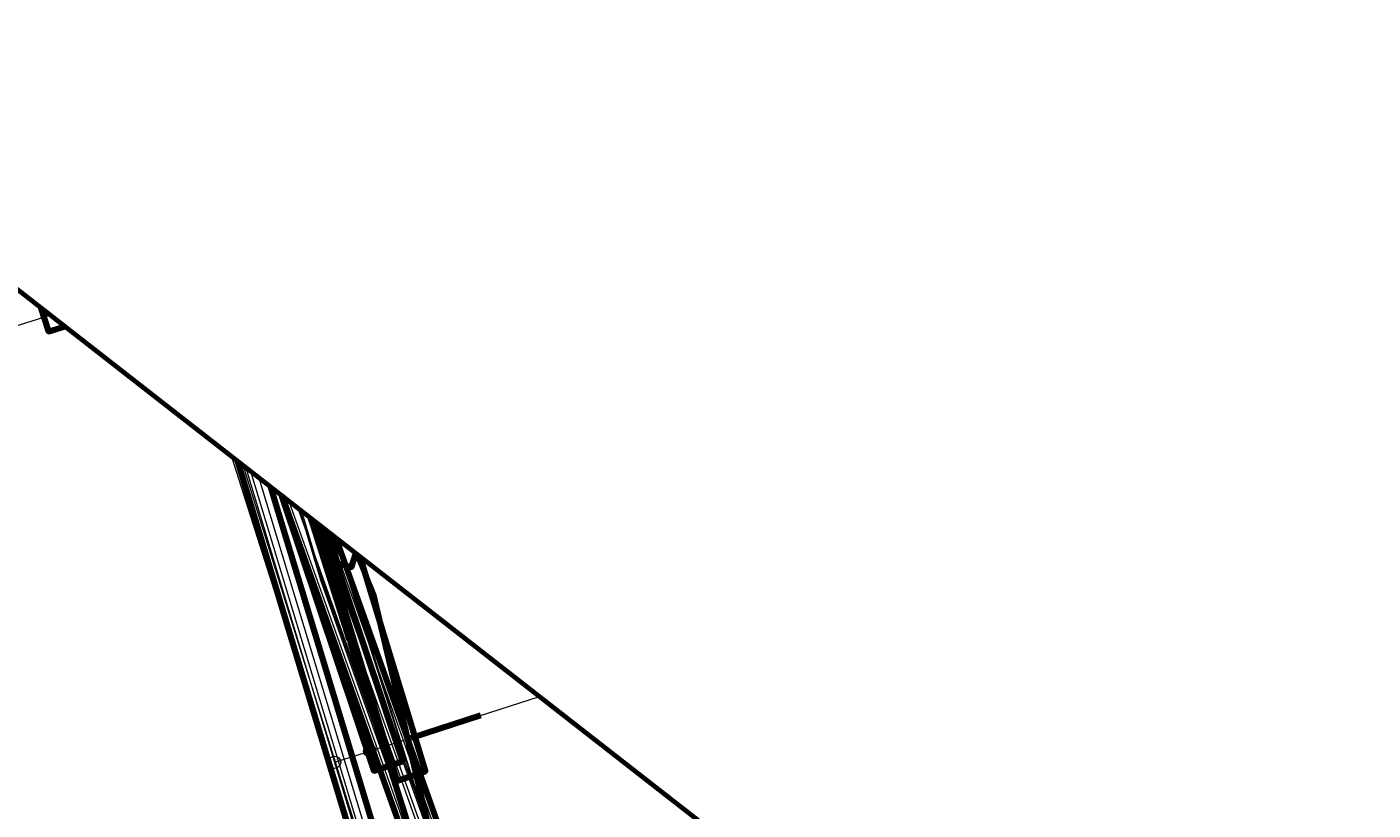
# Model space of a CAD drawing. Extents: x 152558 to 154479, y 462974 to 463683.
# Tile 637 of 638: x 154268 to 154312, y 463594 to 463619. Entities that reach past the tile are written whole.
import ezdxf
from ezdxf.enums import TextEntityAlignment as Align
from ezdxf.lldxf.tags import DXFTag

# ---------------------------------------------------------------- set-up
doc = ezdxf.new("R2010")
doc.units = 0
doc.header["$LTSCALE"] = 0.2
doc.layers.get('0').update_dxf_attribs({"linetype": 'CONTINUOUS'})
for name, color, linetype, lineweight in [('B-RO-KL-DATA_DUCT_ZIGGO BV-G', 90, 'CONTINUOUS', 100), ('B-RO-KL-DATA_EUROFIBER NEDERLAND BV-G', 90, 'KL-DATA-N', 18), ('B-RO-KL-DATA_HULPSTUK_KPN BV-S', 90, 'CONTINUOUS', 25), ('B-RO-KL-DATA_KABELBED_KPN BV-G', 90, 'CONTINUOUS', 100), ('B-RO-KL-DATA_KABELBED_ZIGGO BV-G', 90, 'CONTINUOUS', 100), ('B-RO-KL-DATA_STEDIN NETBEHEER BV-G', 90, 'KL-DATA-N', 18), ('B-RO-KL-ET_HS_50 KV_STEDIN NETBEHEER BV-G', 10, 'KL-HS-N', 18), ('B-RO-KL-ET_HS_MANTELBUIS_PE_125_STEDIN NETBEHEER BV-G', 10, 'CONTINUOUS', 100), ('B-RO-KL-ET_HS_MANTELBUIS_PE_200_STEDIN NETBEHEER BV-G', 10, 'CONTINUOUS', 100), ('B-RO-KL-ET_HS_MANTELBUIS_PVC_125_STEDIN NETBEHEER BV-G', 10, 'CONTINUOUS', 100), ('B-RO-KL-ET_LS_400 V_STEDIN NETBEHEER BV-G', 190, 'KL-LS-N', 18), ('B-RO-KL-ET_LS_MANTELBUIS_PE_125_STEDIN NETBEHEER BV-G', 190, 'CONTINUOUS', 100), ('B-RO-KL-ET_LS_MANTELBUIS_PE_200_STEDIN NETBEHEER BV-G', 190, 'CONTINUOUS', 100), ('B-RO-KL-ET_LS_MANTELBUIS_PVC_125_STEDIN NETBEHEER BV-G', 190, 'CONTINUOUS', 100), ('B-RO-KL-ET_MS_10 KV_STEDIN NETBEHEER BV-G', 130, 'KL-MS-N', 18), ('B-RO-KL-ET_MS_MANTELBUIS_PE_125_STEDIN NETBEHEER BV-G', 130, 'CONTINUOUS', 100), ('B-RO-KL-ET_MS_MANTELBUIS_PE_200_STEDIN NETBEHEER BV-G', 130, 'CONTINUOUS', 100), ('B-RO-KL-ET_MS_MANTELBUIS_PVC_125_STEDIN NETBEHEER BV-G', 130, 'CONTINUOUS', 100), ('B-RO-KL-GAS_LD_HULPSTUK_STEDIN NETBEHEER BV-S', 50, 'CONTINUOUS', 25), ('B-RO-KL-GAS_LD_MANTELBUIS_STEDIN NETBEHEER BV-G', 50, 'CONTINUOUS', 100), ('B-RO-KL-GAS_LD_PVC_110_0.1 BAR_STEDIN NETBEHEER BV-G', 50, 'KL-GAS-LD-N', 18), ('B-RO-KL-GAS_LD_PVC_63_0.1 BAR_STEDIN NETBEHEER BV-G', 50, 'KL-GAS-LD-N', 18), ('B-RO-KL-WATER_160_VITENS-G', 170, 'KL-WATER-N', 18), ('B-RO-OG-INFO_ORIENTATIEPOLYGOON-GV', 7, 'CONTINUOUS', 70), ('B-RO-OG-INFO_STEDIN NETBEHEER BV-G', 7, 'CONTINUOUS', 18)]:
    doc.layers.add(name, color=color, linetype=linetype, lineweight=lineweight)
doc.styles.add('NLCS-ISO', font='NLCS-ISO.ttf')
tags = doc.linetypes.add('KL-DATA-N', pattern='A,4,-1,[101,NLCS.SHX,S=0.5,R=0,X=0,Y=0],-1,4,-1,["D",Standard,S=1,R=0,X=-0.25,Y=-0.5],-1.5', length=12.5).pattern_tags.tags
tags[18] = DXFTag(74, 10)
tags = doc.linetypes.add('KL-GAS-LD-N', pattern='A,4,-1,[69,NLCS.SHX,S=0.5,R=0,X=0,Y=0],-1,4,-1,["L",Standard,S=1,R=0,X=0.25,Y=-0.5],-2', length=13).pattern_tags.tags
tags[18] = DXFTag(74, 10)
tags = doc.linetypes.add('KL-HS-N', pattern='A,4,-1,[103,NLCS.SHX,S=0.75,R=0,X=0,Y=0],-1,4,-1,["H",Standard,S=1,R=0,X=0,Y=-0.5],-2', length=13).pattern_tags.tags
tags[18] = DXFTag(74, 10)
tags = doc.linetypes.add('KL-LS-N', pattern='A,4,-1,[103,NLCS.SHX,S=0.75,R=0,X=0,Y=0],-1,4,-1,["L",Standard,S=1,R=0,X=0,Y=-0.5],-2', length=13).pattern_tags.tags
tags[18] = DXFTag(74, 10)
tags = doc.linetypes.add('KL-MS-N', pattern='A,4,-1,[103,NLCS.SHX,S=0.75,R=0,X=0,Y=0],-1,4,-1,["M",Standard,S=1,R=0,X=0,Y=-0.5],-2', length=13).pattern_tags.tags
tags[18] = DXFTag(74, 10)
doc.linetypes.add('KL-WATER-N', pattern='A,7,-0.5,[168,NLCS.SHX,S=0.75,R=0,X=0.75,Y=0],-2', length=9.5)

# ---------------------------------------------------------------- blocks, each defined once
blk = doc.blocks.new('SKL-WTB_HULP_AFSLUITER-SO')
at = {"color": 0, "linetype": 'ByBlock', "lineweight": 18}
blk.add_lwpolyline([(0, 0.8), (0, -0.8)], dxfattribs=at)
blk.add_circle((0, 0), 1, dxfattribs=at)
at = {"color": 0, "linetype": 'ByBlock', "lineweight": 18, "style": 'NLCS-ISO', "flags": 1}
for tag, p in [('TYPE', (1.5, 0)), ('OMSCHRIJVING', (1.5, -3)), ('LABEL', (1.5, -1.5))]:
    blk.add_attdef(tag, p, '', height=1, dxfattribs=at)
blk = doc.blocks.new('SKL-WTB_HULP_T STUK-SO')
at = {"color": 0, "linetype": 'ByBlock', "lineweight": 18}
blk.add_circle((0, 0), 1, dxfattribs=at)
at = {"color": 0, "linetype": 'ByBlock', "lineweight": -2, "style": 'NLCS-ISO'}
blk.add_text('T', height=1, dxfattribs=at).set_placement((0, 0), align=Align.MIDDLE_CENTER)
at = {"color": 0, "linetype": 'ByBlock', "lineweight": 18, "style": 'NLCS-ISO', "flags": 1}
for tag, p in [('TYPE', (1.5, 0)), ('OMSCHRIJVING', (1.5, -3)), ('LABEL', (1.5, -1.5))]:
    blk.add_attdef(tag, p, '', height=1, dxfattribs=at)
blk = doc.blocks.new('SKL-WTB_HULP_OVERIG-SO')
at = {"color": 0, "linetype": 'ByBlock', "lineweight": 18}
for points in [[(-0.14, 0.14), (0.14, -0.14)], [(0.14, 0.14), (-0.14, -0.14)]]:
    blk.add_lwpolyline(points, dxfattribs=at)
at = {"color": 0, "linetype": 'ByBlock', "lineweight": 18, "style": 'NLCS-ISO', "flags": 1}
for tag, p in [('TYPE', (1.5, 0)), ('OMSCHRIJVING', (1.5, -3)), ('LABEL', (1.5, -1.5))]:
    blk.add_attdef(tag, p, '', height=1, dxfattribs=at)

msp = doc.modelspace()

# ---------------------------------------------------------------- linework, layer by layer
at = {"layer": 'B-RO-KL-DATA_DUCT_ZIGGO BV-G', "flags": 128}
msp.add_lwpolyline([(154278.938, 463601.932), (154279.469, 463600.623), (154282.387, 463588.325), (154283.308, 463585.544), (154283.53, 463584.889)], dxfattribs=at)
at = {"layer": 'B-RO-KL-DATA_EUROFIBER NEDERLAND BV-G', "flags": 128}
for points in [[(154278.339, 463602.399), (154279.176, 463599.516), (154281.875, 463590.885), (154283.419, 463588.804)], [(154278.345, 463602.394), (154279.18, 463599.52), (154281.88, 463590.89), (154283.42, 463588.81), (154289.99, 463570.64), (154314.63, 463556.46), (154336.1, 463544.1), (154336.97, 463543.6), (154341.8, 463541.18), (154357.85, 463534.74), (154361.43, 463533.04), (154363.5, 463531.68), (154369.02, 463527.59), (154369.74, 463527.48), (154370.47, 463527.37)], [(154278.368, 463602.377), (154279.2, 463599.5), (154281.9, 463590.9), (154283.4, 463588.8), (154290, 463570.6), (154314.6, 463556.5), (154336.1, 463544.1), (154337, 463543.6), (154341.8, 463541.2), (154357.8, 463534.7), (154361.4, 463533), (154363.5, 463531.7), (154369, 463527.6), (154369.7, 463527.5), (154370.5, 463527.4)]]:
    msp.add_lwpolyline(points, dxfattribs=at)
at = {"layer": 'B-RO-KL-DATA_KABELBED_KPN BV-G', "flags": 128}
for points in [[(154277.423, 463603.114), (154278.683, 463599.138), (154278.71, 463599.054)], [(154277.577, 463602.994), (154278.683, 463599.138), (154278.708, 463599.053)], [(154278.062, 463602.616), (154278.279, 463601.65), (154278.758, 463601.509), (154278.902, 463601.96)], [(154278.71, 463599.054), (154281.969, 463588.769)]]:
    msp.add_lwpolyline(points, dxfattribs=at)
at = {"layer": 'B-RO-KL-DATA_KABELBED_ZIGGO BV-G', "flags": 128}
msp.add_lwpolyline([(154278.938, 463601.932), (154279.469, 463600.623), (154282.387, 463588.325), (154283.308, 463585.544)], dxfattribs=at)
at = {"layer": 'B-RO-KL-DATA_STEDIN NETBEHEER BV-G', "flags": 128}
for points in [[(154275.208, 463604.842), (154278.613, 463593.854), (154295.268, 463541.428), (154301.751, 463524.933), (154304.199, 463520.152), (154306.001, 463517.204), (154307.289, 463514.814), (154309.336, 463512.823), (154322.361, 463501.415), (154322.946, 463500.992), (154326.319, 463500.004), (154331.548, 463494.543), (154339.94, 463485.621), (154344.549, 463481.969), (154349.362, 463478.125), (154348.81, 463477.138), (154348.372, 463476.612), (154342.235, 463469.971), (154337.245, 463464.013), (154337.09, 463463.513), (154337.337, 463463.051), (154337.903, 463462.587), (154338.025, 463461.314), (154350.801, 463450.546), (154352.003, 463449.387)], [(154277.051, 463603.404), (154277.739, 463601.092), (154283.557, 463584.763), (154286.844, 463574.231), (154295.815, 463568.223)], [(154277.119, 463603.351), (154277.787, 463601.106), (154283.604, 463584.777), (154284.946, 463580.585), (154284.963, 463580.549), (154285.056, 463580.469), (154285.111, 463580.39), (154286.697, 463575.224), (154286.638, 463575.074)], [(154376.131, 463459.288), (154376.674, 463459.977), (154378.973, 463463.085), (154379.35, 463463.76), (154379.419, 463464.684), (154378.758, 463465.333), (154376.015, 463466.307), (154358.435, 463480.291), (154330.138, 463505.559), (154324.16, 463512.208), (154319.281, 463518.121), (154314.798, 463523.876), (154310.038, 463530.531), (154306.276, 463536.203), (154301.531, 463543.836), (154299.423, 463547.636), (154297.624, 463551.098), (154294.721, 463557.167), (154292.354, 463562.67), (154289.146, 463570.797), (154284.007, 463585.15), (154277.667, 463602.924)]]:
    msp.add_lwpolyline(points, dxfattribs=at)
at = {"layer": 'B-RO-KL-ET_HS_50 KV_STEDIN NETBEHEER BV-G', "flags": 128}
for points in [[(154276.698, 463603.679), (154283.387, 463584.929), (154288.529, 463570.565), (154291.744, 463562.419), (154294.12, 463556.893), (154297.033, 463550.805), (154298.842, 463547.322), (154300.963, 463543.503), (154305.722, 463535.847), (154309.494, 463530.158), (154314.27, 463523.48), (154318.766, 463517.709), (154323.658, 463511.775), (154329.673, 463505.091), (154358.01, 463479.786), (154375.64, 463465.775), (154378.498, 463464.736), (154378.792, 463464.447), (154378.761, 463464.039), (154378.427, 463463.439), (154376.11, 463460.308), (154373.845, 463457.435), (154373.557, 463456.491), (154373.984, 463455.602), (154377.652, 463452.168), (154379.425, 463450.642)], [(154276.992, 463603.45), (154283.575, 463584.996), (154288.716, 463570.635), (154291.929, 463562.495), (154294.302, 463556.976), (154297.212, 463550.894), (154299.018, 463547.417), (154301.135, 463543.604), (154305.89, 463535.955), (154309.659, 463530.271), (154314.43, 463523.6), (154318.922, 463517.834), (154323.81, 463511.906), (154329.814, 463505.233), (154358.139, 463479.939), (154375.763, 463465.933), (154378.607, 463464.909), (154378.998, 463464.525), (154378.957, 463463.98), (154378.595, 463463.33), (154376.269, 463460.187), (154374.025, 463457.341), (154373.771, 463456.507), (154374.148, 463455.722), (154377.789, 463452.313), (154379.539, 463450.768), (154379.661, 463450.531)], [(154277.286, 463603.221), (154283.763, 463585.063), (154288.903, 463570.705), (154292.114, 463562.571), (154294.484, 463557.059), (154297.391, 463550.983), (154299.194, 463547.512), (154301.307, 463543.705), (154306.058, 463536.063), (154309.824, 463530.384), (154314.59, 463523.72), (154319.078, 463517.959), (154323.962, 463512.037), (154329.955, 463505.375), (154358.268, 463480.092), (154375.886, 463466.091), (154378.716, 463465.082), (154379.204, 463464.603), (154379.153, 463463.921), (154378.763, 463463.221), (154376.428, 463460.066), (154374.205, 463457.247), (154373.985, 463456.523), (154374.312, 463455.842), (154377.926, 463452.458), (154379.902, 463450.667)], [(154277.433, 463603.106), (154283.857, 463585.097), (154288.997, 463570.741), (154292.206, 463562.609), (154294.576, 463557.101), (154297.481, 463551.027), (154299.282, 463547.56), (154301.393, 463543.755), (154306.142, 463536.117), (154309.906, 463530.44), (154314.67, 463523.78), (154319.156, 463518.021), (154324.038, 463512.103), (154330.025, 463505.445), (154358.332, 463480.168), (154375.948, 463466.169), (154378.667, 463465.206), (154379.26, 463464.624), (154379.198, 463463.795), (154378.838, 463463.154), (154376.51, 463460.007), (154374.188, 463457.063), (154374.006, 463456.476), (154374.264, 463455.914), (154378.397, 463452.152), (154381.359, 463449.959)], [(154277.726, 463602.877), (154284.045, 463585.164), (154289.184, 463570.811), (154292.391, 463562.685), (154294.758, 463557.184), (154297.66, 463551.116), (154299.458, 463547.655), (154301.565, 463543.856), (154306.31, 463536.225), (154310.071, 463530.553), (154314.83, 463523.9), (154319.312, 463518.146), (154324.19, 463512.234), (154330.166, 463505.587), (154358.461, 463480.321), (154376.071, 463466.327), (154378.775, 463465.38), (154379.466, 463464.702), (154379.394, 463463.736), (154379.006, 463463.045), (154376.669, 463459.886), (154374.368, 463456.968), (154374.22, 463456.49), (154374.429, 463456.034), (154378.526, 463452.305), (154381.418, 463450.023)], [(154278.02, 463602.648), (154284.233, 463585.231), (154289.371, 463570.881), (154292.576, 463562.761), (154294.94, 463557.267), (154297.839, 463551.205), (154299.634, 463547.75), (154301.737, 463543.957), (154306.478, 463536.333), (154310.236, 463530.666), (154314.99, 463524.02), (154319.468, 463518.271), (154324.342, 463512.365), (154330.307, 463505.729), (154358.59, 463480.474), (154376.196, 463466.483), (154378.883, 463465.554), (154379.672, 463464.78), (154379.59, 463463.677), (154379.174, 463462.936), (154376.828, 463459.765), (154374.548, 463456.873), (154374.434, 463456.504), (154374.594, 463456.154), (154378.655, 463452.458), (154381.561, 463450.217)]]:
    msp.add_lwpolyline(points, dxfattribs=at)
at = {"layer": 'B-RO-KL-ET_HS_MANTELBUIS_PE_125_STEDIN NETBEHEER BV-G', "flags": 128}
for points in [[(154276.476, 463603.852), (154283.245, 463584.878), (154288.388, 463570.512), (154291.605, 463562.361), (154293.984, 463556.832), (154296.899, 463550.737), (154298.709, 463547.252), (154300.833, 463543.426), (154305.595, 463535.766), (154309.371, 463530.072), (154314.149, 463523.391), (154318.649, 463517.615), (154323.545, 463511.678), (154329.566, 463504.984), (154357.913, 463479.671), (154375.544, 463465.66), (154376.29, 463466.6)], [(154376.29, 463466.6), (154358.687, 463480.589), (154330.414, 463505.836), (154324.455, 463512.462), (154319.585, 463518.365), (154315.111, 463524.109), (154310.359, 463530.752), (154306.605, 463536.414), (154301.867, 463544.034), (154299.767, 463547.82), (154297.973, 463551.273), (154295.076, 463557.328), (154292.715, 463562.819), (154289.512, 463570.934), (154284.375, 463585.282), (154278.242, 463602.475)]]:
    msp.add_lwpolyline(points, dxfattribs=at)
at = {"layer": 'B-RO-KL-ET_HS_MANTELBUIS_PE_200_STEDIN NETBEHEER BV-G', "flags": 128}
for points in [[(154275.02, 463604.989), (154284.083, 463575.012), (154287.691, 463563.981), (154292.449, 463549.532)], [(154293.211, 463549.778), (154288.451, 463564.231), (154284.847, 463575.252), (154276.115, 463604.135)]]:
    msp.add_lwpolyline(points, dxfattribs=at)
at = {"layer": 'B-RO-KL-ET_HS_MANTELBUIS_PVC_125_STEDIN NETBEHEER BV-G', "flags": 128}
for points in [[(154268.568, 463610.023), (154268.815, 463609.241), (154269.352, 463609.411)], [(154276.461, 463603.864), (154279.491, 463594.833), (154280.439, 463595.151), (154277.89, 463602.75)], [(154277.662, 463602.927), (154280.238, 463594.503), (154281.186, 463594.825), (154279.036, 463601.855)]]:
    msp.add_lwpolyline(points, dxfattribs=at)
at = {"layer": 'B-RO-KL-ET_LS_400 V_STEDIN NETBEHEER BV-G', "flags": 128}
for points in [[(154259.148, 463608.491), (154259.624, 463608.643), (154260.179, 463607.032), (154268.873, 463609.784)], [(154278.201, 463602.507), (154280.712, 463594.664), (154284.034, 463584.896), (154284.67, 463582.79)]]:
    msp.add_lwpolyline(points, dxfattribs=at)
at = {"layer": 'B-RO-KL-ET_LS_MANTELBUIS_PE_125_STEDIN NETBEHEER BV-G', "flags": 128}
for points in [[(154276.476, 463603.852), (154283.245, 463584.878), (154288.388, 463570.512), (154291.605, 463562.361), (154293.984, 463556.832), (154296.899, 463550.737), (154298.709, 463547.252), (154300.833, 463543.426), (154305.595, 463535.766), (154309.371, 463530.072), (154314.149, 463523.391), (154318.649, 463517.615), (154323.545, 463511.678), (154329.566, 463504.984), (154357.913, 463479.671), (154375.544, 463465.66), (154376.29, 463466.6)], [(154376.29, 463466.6), (154358.687, 463480.589), (154330.414, 463505.836), (154324.455, 463512.462), (154319.585, 463518.365), (154315.111, 463524.109), (154310.359, 463530.752), (154306.605, 463536.414), (154301.867, 463544.034), (154299.767, 463547.82), (154297.973, 463551.273), (154295.076, 463557.328), (154292.715, 463562.819), (154289.512, 463570.934), (154284.375, 463585.282), (154278.242, 463602.475)]]:
    msp.add_lwpolyline(points, dxfattribs=at)
at = {"layer": 'B-RO-KL-ET_LS_MANTELBUIS_PE_200_STEDIN NETBEHEER BV-G', "flags": 128}
for points in [[(154275.02, 463604.989), (154284.083, 463575.012), (154287.691, 463563.981), (154292.449, 463549.532)], [(154293.211, 463549.778), (154288.451, 463564.231), (154284.847, 463575.252), (154276.115, 463604.135)]]:
    msp.add_lwpolyline(points, dxfattribs=at)
at = {"layer": 'B-RO-KL-ET_LS_MANTELBUIS_PVC_125_STEDIN NETBEHEER BV-G', "flags": 128}
for points in [[(154268.568, 463610.023), (154268.815, 463609.241), (154269.352, 463609.411)], [(154276.461, 463603.864), (154279.491, 463594.833), (154280.439, 463595.151), (154277.89, 463602.75)], [(154277.662, 463602.927), (154280.238, 463594.503), (154281.186, 463594.825), (154279.036, 463601.855)]]:
    msp.add_lwpolyline(points, dxfattribs=at)
at = {"layer": 'B-RO-KL-ET_MS_10 KV_STEDIN NETBEHEER BV-G', "flags": 128}
for points in [[(154275.438, 463604.662), (154284.388, 463575.108), (154287.995, 463564.081), (154292.753, 463549.63), (154295.329, 463541.468), (154296.38, 463538.878), (154298.959, 463532.129), (154301.54, 463525.763), (154304.207, 463520.092), (154305.936, 463517.167), (154307.265, 463515.138), (154307.79, 463514.365), (154309.285, 463512.768), (154322.314, 463501.356), (154322.913, 463500.924), (154326.279, 463499.938), (154331.494, 463494.491), (154339.889, 463485.566), (154344.502, 463481.91), (154349.329, 463478.055), (154352.462, 463477.421), (154360.708, 463471.699), (154368.862, 463464.863), (154370.094, 463463.465), (154370.033, 463463.234), (154366.787, 463460.074)], [(154375.402, 463452.836), (154378.388, 463455.94), (154378.495, 463456.188), (154378.495, 463456.47), (154378.289, 463456.961), (154369.233, 463464.813), (154360.83, 463471.858), (154352.542, 463477.609), (154349.454, 463478.211), (154344.627, 463482.066), (154340.024, 463485.714), (154331.639, 463494.629), (154326.387, 463500.115), (154323.037, 463501.135), (154322.493, 463501.561), (154309.424, 463512.912), (154307.946, 463514.491), (154307.432, 463515.249), (154306.106, 463517.273), (154304.384, 463520.186), (154301.723, 463525.843), (154299.145, 463532.203), (154296.566, 463538.951), (154295.517, 463541.536), (154292.944, 463549.692), (154288.185, 463564.143), (154284.579, 463575.168), (154275.731, 463604.434)], [(154277.644, 463602.942), (154286.338, 463574.692), (154320.173, 463552.034), (154338.842, 463539.345), (154340.063, 463538.492), (154342.377, 463536.99), (154344.301, 463535.656), (154344.612, 463535.479), (154345.279, 463535.239), (154345.631, 463535.179), (154346.759, 463535.149), (154347.941, 463535.171), (154348.685, 463535.081), (154349.377, 463534.809), (154367.402, 463520.76)]]:
    msp.add_lwpolyline(points, dxfattribs=at)
at = {"layer": 'B-RO-KL-ET_MS_MANTELBUIS_PE_125_STEDIN NETBEHEER BV-G', "flags": 128}
for points in [[(154276.476, 463603.852), (154283.245, 463584.878), (154288.388, 463570.512), (154291.605, 463562.361), (154293.984, 463556.832), (154296.899, 463550.737), (154298.709, 463547.252), (154300.833, 463543.426), (154305.595, 463535.766), (154309.371, 463530.072), (154314.149, 463523.391), (154318.649, 463517.615), (154323.545, 463511.678), (154329.566, 463504.984), (154357.913, 463479.671), (154375.544, 463465.66), (154376.29, 463466.6)], [(154376.29, 463466.6), (154358.687, 463480.589), (154330.414, 463505.836), (154324.455, 463512.462), (154319.585, 463518.365), (154315.111, 463524.109), (154310.359, 463530.752), (154306.605, 463536.414), (154301.867, 463544.034), (154299.767, 463547.82), (154297.973, 463551.273), (154295.076, 463557.328), (154292.715, 463562.819), (154289.512, 463570.934), (154284.375, 463585.282), (154278.242, 463602.475)]]:
    msp.add_lwpolyline(points, dxfattribs=at)
at = {"layer": 'B-RO-KL-ET_MS_MANTELBUIS_PE_200_STEDIN NETBEHEER BV-G', "flags": 128}
for points in [[(154275.02, 463604.989), (154284.083, 463575.012), (154287.691, 463563.981), (154292.449, 463549.532)], [(154293.211, 463549.778), (154288.451, 463564.231), (154284.847, 463575.252), (154276.115, 463604.135)]]:
    msp.add_lwpolyline(points, dxfattribs=at)
at = {"layer": 'B-RO-KL-ET_MS_MANTELBUIS_PVC_125_STEDIN NETBEHEER BV-G', "flags": 128}
for points in [[(154268.568, 463610.023), (154268.815, 463609.241), (154269.352, 463609.411)], [(154276.461, 463603.864), (154279.491, 463594.833), (154280.439, 463595.151), (154277.89, 463602.75)], [(154277.662, 463602.927), (154280.238, 463594.503), (154281.186, 463594.825), (154279.036, 463601.855)]]:
    msp.add_lwpolyline(points, dxfattribs=at)
at = {"layer": 'B-RO-KL-GAS_LD_MANTELBUIS_STEDIN NETBEHEER BV-G', "flags": 128}
msp.add_lwpolyline([(154280.71, 463595.917), (154282.997, 463596.652)], dxfattribs=at)
at = {"layer": 'B-RO-KL-GAS_LD_PVC_110_0.1 BAR_STEDIN NETBEHEER BV-G', "flags": 128}
for points in [[(154275.294, 463604.775), (154278.202, 463595.111)], [(154278.202, 463595.111), (154281.224, 463585.067), (154281.346, 463584.661)]]:
    msp.add_lwpolyline(points, dxfattribs=at)
at = {"layer": 'B-RO-KL-GAS_LD_PVC_63_0.1 BAR_STEDIN NETBEHEER BV-G', "flags": 128}
for points in [[(154279.353, 463595.481), (154284.915, 463597.269)], [(154278.202, 463595.111), (154279.353, 463595.481)]]:
    msp.add_lwpolyline(points, dxfattribs=at)
at = {"layer": 'B-RO-KL-WATER_160_VITENS-G', "flags": 128}
msp.add_lwpolyline([(154283.918, 463575.508), (154283.985, 463575.649), (154284.12, 463575.931), (154274.836, 463605.132)], dxfattribs=at)
at = {"layer": 'B-RO-OG-INFO_ORIENTATIEPOLYGOON-GV', "flags": 128}
msp.add_lwpolyline([(152558, 463387), (153001, 463152), (154184, 462974), (154479, 462991), (154348, 463253), (154416, 463495), (154184, 463676), (154096, 463676), (153945, 463663), (153854, 463451), (153015, 463683), (152584, 463595)], close=True, dxfattribs=at)
at = {"layer": 'B-RO-OG-INFO_STEDIN NETBEHEER BV-G', "flags": 128}
for points in [[(154275.02, 463604.989), (154284.083, 463575.012), (154287.691, 463563.981), (154292.449, 463549.532)], [(154275.02, 463604.989), (154284.083, 463575.012), (154287.691, 463563.981), (154292.449, 463549.532)], [(154275.02, 463604.989), (154284.083, 463575.012), (154287.691, 463563.981), (154292.449, 463549.532)], [(154293.211, 463549.778), (154288.451, 463564.231), (154284.847, 463575.252), (154276.115, 463604.135)], [(154293.211, 463549.778), (154288.451, 463564.231), (154284.847, 463575.252), (154276.115, 463604.135)], [(154293.211, 463549.778), (154288.451, 463564.231), (154284.847, 463575.252), (154276.115, 463604.135)]]:
    msp.add_lwpolyline(points, dxfattribs=at)

# ---------------------------------------------------------------- block references
at = {"layer": 'B-RO-KL-DATA_HULPSTUK_KPN BV-S', "xscale": 0.2, "yscale": 0.2, "zscale": 0.2}
for p in [(154278.708, 463599.053), (154278.71, 463599.054), (154278.71, 463599.054)]:
    msp.add_blockref('SKL-WTB_HULP_OVERIG-SO', p, dxfattribs=at)
at = {"layer": 'B-RO-KL-GAS_LD_HULPSTUK_STEDIN NETBEHEER BV-S', "xscale": 0.2, "yscale": 0.2, "zscale": 0.2}
for name, p in [('SKL-WTB_HULP_T STUK-SO', (154278.202, 463595.111)), ('SKL-WTB_HULP_AFSLUITER-SO', (154279.353, 463595.481))]:
    msp.add_blockref(name, p, dxfattribs=at)

doc.saveas('drawing.dxf')
